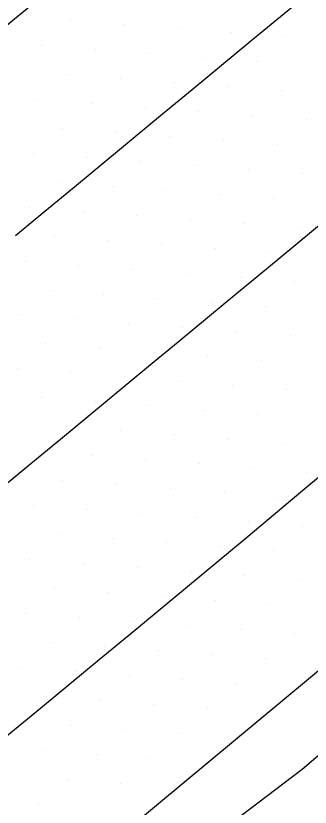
# Model space of a CAD drawing. Extents: x 1548934 to 1561348, y 809680 to 824075.
# Drawn here: x 1551494 to 1551513.3, y 810481 to 810532.7 of the extents above; entities that cross this region are included whole.
import ezdxf

# ---------------------------------------------------------------- set-up
doc = ezdxf.new("R2010")
doc.units = 0
for name, color, linetype in [('E_NCDOT_Vertical_Profile_Ground_Line', 7, 'Continuous'), ('Exist DTM Scan Elevation Point', 7, 'Continuous'), ('P_RDY_Terminator_Cell', 7, 'Continuous'), ('PH Exist DTM Breakline', 7, 'Continuous')]:
    doc.layers.add(name, color=color, linetype=linetype)

msp = doc.modelspace()

# ---------------------------------------------------------------- linework, layer by layer
at = {"layer": 'E_NCDOT_Vertical_Profile_Ground_Line'}
for points in [[(1551391.748, 810450.158), (1551415.179, 810468.674), (1551438.587, 810487.393), (1551461.862, 810506.256), (1551485.056, 810525.284), (1551508.262, 810544.296), (1551531.347, 810563.293), (1551554.369, 810582.488), (1551577.415, 810601.694), (1551600.296, 810621.053), (1551623.114, 810640.529), (1551645.931, 810660.005)], [(1551420.508, 810413.559), (1551431.924, 810422.797), (1551455.236, 810441.768), (1551478.523, 810460.78), (1551501.702, 810479.825), (1551524.839, 810499.022), (1551547.879, 810518.234), (1551570.873, 810537.502), (1551593.819, 810556.903), (1551616.71, 810576.292), (1551639.811, 810595.486)]]:
    msp.add_lwpolyline(points, dxfattribs=at)
at = {"layer": 'Exist DTM Scan Elevation Point'}
for p, q in [((1551497.609, 810532.436), (1551497.609, 810532.436)), ((1551501.133, 810532.168), (1551501.133, 810532.168)), ((1551504.658, 810531.9), (1551504.658, 810531.9)), ((1551508.183, 810531.632), (1551508.183, 810531.632)), ((1551511.708, 810531.364), (1551511.708, 810531.364)), ((1551495.712, 810530.807), (1551495.712, 810530.807)), ((1551499.237, 810530.539), (1551499.237, 810530.539)), ((1551502.762, 810530.271), (1551502.762, 810530.271)), ((1551506.287, 810530.003), (1551506.287, 810530.003)), ((1551509.812, 810529.735), (1551509.812, 810529.735)), ((1551497.341, 810528.91), (1551497.341, 810528.91)), ((1551500.866, 810528.642), (1551500.866, 810528.642)), ((1551504.391, 810528.374), (1551504.391, 810528.374)), ((1551507.916, 810528.106), (1551507.916, 810528.106)), ((1551511.441, 810527.839), (1551511.441, 810527.839)), ((1551495.444, 810527.281), (1551495.444, 810527.281)), ((1551498.969, 810527.013), (1551498.969, 810527.013)), ((1551502.494, 810526.745), (1551502.494, 810526.745)), ((1551506.019, 810526.477), (1551506.019, 810526.477)), ((1551509.544, 810526.21), (1551509.544, 810526.21)), ((1551513.069, 810525.942), (1551513.069, 810525.942)), ((1551497.073, 810525.384), (1551497.073, 810525.384)), ((1551500.598, 810525.116), (1551500.598, 810525.116)), ((1551504.123, 810524.849), (1551504.123, 810524.849)), ((1551507.648, 810524.581), (1551507.648, 810524.581)), ((1551511.173, 810524.313), (1551511.173, 810524.313)), ((1551495.176, 810523.755), (1551495.176, 810523.755)), ((1551498.702, 810523.488), (1551498.702, 810523.488)), ((1551502.226, 810523.22), (1551502.226, 810523.22)), ((1551505.752, 810522.952), (1551505.752, 810522.952)), ((1551509.277, 810522.684), (1551509.277, 810522.684)), ((1551512.802, 810522.417), (1551512.802, 810522.417)), ((1551496.805, 810521.858), (1551496.805, 810521.858)), ((1551500.33, 810521.591), (1551500.33, 810521.591)), ((1551503.855, 810521.323), (1551503.855, 810521.323)), ((1551507.38, 810521.055), (1551507.38, 810521.055)), ((1551510.906, 810520.788), (1551510.906, 810520.788)), ((1551494.909, 810520.23), (1551494.909, 810520.23)), ((1551498.434, 810519.962), (1551498.434, 810519.962)), ((1551501.959, 810519.694), (1551501.959, 810519.694)), ((1551505.484, 810519.426), (1551505.484, 810519.426)), ((1551509.009, 810519.159), (1551509.009, 810519.159)), ((1551512.534, 810518.891), (1551512.534, 810518.891)), ((1551496.537, 810518.333), (1551496.537, 810518.333)), ((1551500.062, 810518.065), (1551500.062, 810518.065)), ((1551503.588, 810517.797), (1551503.588, 810517.797)), ((1551507.113, 810517.53), (1551507.113, 810517.53)), ((1551510.638, 810517.262), (1551510.638, 810517.262)), ((1551494.641, 810516.704), (1551494.641, 810516.704)), ((1551498.166, 810516.436), (1551498.166, 810516.436)), ((1551501.691, 810516.168), (1551501.691, 810516.168)), ((1551505.216, 810515.901), (1551505.216, 810515.901)), ((1551508.741, 810515.633), (1551508.741, 810515.633)), ((1551512.267, 810515.365), (1551512.267, 810515.365)), ((1551496.27, 810514.807), (1551496.27, 810514.807)), ((1551499.795, 810514.54), (1551499.795, 810514.54)), ((1551503.32, 810514.272), (1551503.32, 810514.272)), ((1551506.845, 810514.004), (1551506.845, 810514.004)), ((1551510.37, 810513.736), (1551510.37, 810513.736)), ((1551494.373, 810513.178), (1551494.373, 810513.178)), ((1551497.898, 810512.911), (1551497.898, 810512.911)), ((1551501.424, 810512.643), (1551501.424, 810512.643)), ((1551504.949, 810512.375), (1551504.949, 810512.375)), ((1551508.474, 810512.107), (1551508.474, 810512.107)), ((1551511.999, 810511.84), (1551511.999, 810511.84)), ((1551496.002, 810511.282), (1551496.002, 810511.282)), ((1551499.527, 810511.014), (1551499.527, 810511.014)), ((1551503.052, 810510.746), (1551503.052, 810510.746)), ((1551506.577, 810510.479), (1551506.577, 810510.479)), ((1551510.102, 810510.211), (1551510.102, 810510.211)), ((1551494.106, 810509.653), (1551494.106, 810509.653)), ((1551497.631, 810509.385), (1551497.631, 810509.385)), ((1551501.156, 810509.117), (1551501.156, 810509.117)), ((1551504.681, 810508.85), (1551504.681, 810508.85)), ((1551508.206, 810508.582), (1551508.206, 810508.582)), ((1551511.731, 810508.314), (1551511.731, 810508.314)), ((1551495.735, 810507.756), (1551495.735, 810507.756)), ((1551499.26, 810507.489), (1551499.26, 810507.489)), ((1551502.785, 810507.221), (1551502.785, 810507.221)), ((1551506.31, 810506.953), (1551506.31, 810506.953)), ((1551509.835, 810506.685), (1551509.835, 810506.685)), ((1551497.363, 810505.86), (1551497.363, 810505.86)), ((1551500.888, 810505.592), (1551500.888, 810505.592)), ((1551504.413, 810505.324), (1551504.413, 810505.324)), ((1551507.939, 810505.056), (1551507.939, 810505.056)), ((1551511.464, 810504.789), (1551511.464, 810504.789)), ((1551495.467, 810504.231), (1551495.467, 810504.231)), ((1551498.992, 810503.963), (1551498.992, 810503.963)), ((1551502.517, 810503.695), (1551502.517, 810503.695)), ((1551506.042, 810503.427), (1551506.042, 810503.427)), ((1551509.567, 810503.16), (1551509.567, 810503.16)), ((1551513.093, 810502.892), (1551513.093, 810502.892)), ((1551497.096, 810502.334), (1551497.096, 810502.334)), ((1551500.621, 810502.066), (1551500.621, 810502.066)), ((1551504.146, 810501.799), (1551504.146, 810501.799)), ((1551507.671, 810501.531), (1551507.671, 810501.531)), ((1551511.196, 810501.263), (1551511.196, 810501.263)), ((1551495.199, 810500.705), (1551495.199, 810500.705)), ((1551498.724, 810500.437), (1551498.724, 810500.437)), ((1551502.249, 810500.17), (1551502.249, 810500.17)), ((1551505.775, 810499.902), (1551505.775, 810499.902)), ((1551509.3, 810499.634), (1551509.3, 810499.634)), ((1551512.826, 810499.367), (1551512.826, 810499.367)), ((1551496.828, 810498.809), (1551496.828, 810498.809)), ((1551500.353, 810498.541), (1551500.353, 810498.541)), ((1551503.878, 810498.273), (1551503.878, 810498.273)), ((1551507.404, 810498.006), (1551507.404, 810498.006)), ((1551510.929, 810497.738), (1551510.929, 810497.738)), ((1551494.932, 810497.18), (1551494.932, 810497.18)), ((1551498.457, 810496.912), (1551498.457, 810496.912)), ((1551501.982, 810496.644), (1551501.982, 810496.644)), ((1551505.507, 810496.377), (1551505.507, 810496.377)), ((1551509.033, 810496.11), (1551509.033, 810496.11)), ((1551512.559, 810495.842), (1551512.559, 810495.842)), ((1551496.56, 810495.283), (1551496.56, 810495.283)), ((1551500.086, 810495.016), (1551500.086, 810495.016)), ((1551503.611, 810494.748), (1551503.611, 810494.748)), ((1551507.137, 810494.481), (1551507.137, 810494.481)), ((1551510.662, 810494.213), (1551510.662, 810494.213)), ((1551494.664, 810493.654), (1551494.664, 810493.654)), ((1551498.189, 810493.386), (1551498.189, 810493.386)), ((1551501.715, 810493.119), (1551501.715, 810493.119)), ((1551505.24, 810492.852), (1551505.24, 810492.852)), ((1551508.766, 810492.585), (1551508.766, 810492.585)), ((1551512.292, 810492.317), (1551512.292, 810492.317)), ((1551496.293, 810491.758), (1551496.293, 810491.758)), ((1551499.818, 810491.49), (1551499.818, 810491.49)), ((1551503.344, 810491.223), (1551503.344, 810491.223)), ((1551506.87, 810490.956), (1551506.87, 810490.956)), ((1551510.395, 810490.689), (1551510.395, 810490.689)), ((1551494.396, 810490.129), (1551494.396, 810490.129)), ((1551497.922, 810489.861), (1551497.922, 810489.861)), ((1551501.448, 810489.594), (1551501.448, 810489.594)), ((1551504.973, 810489.327), (1551504.973, 810489.327)), ((1551508.499, 810489.06), (1551508.499, 810489.06)), ((1551496.025, 810488.232), (1551496.025, 810488.232)), ((1551499.551, 810487.965), (1551499.551, 810487.965)), ((1551503.077, 810487.698), (1551503.077, 810487.698)), ((1551506.603, 810487.431), (1551506.603, 810487.431)), ((1551494.129, 810486.603), (1551494.129, 810486.603)), ((1551497.655, 810486.336), (1551497.655, 810486.336)), ((1551501.181, 810486.069), (1551501.181, 810486.069)), ((1551504.707, 810485.802), (1551504.707, 810485.802)), ((1551495.759, 810484.707), (1551495.759, 810484.707)), ((1551499.284, 810484.44), (1551499.284, 810484.44)), ((1551502.81, 810484.173), (1551502.81, 810484.173)), ((1551497.388, 810482.811), (1551497.388, 810482.811)), ((1551500.914, 810482.544), (1551500.914, 810482.544)), ((1551495.492, 810481.182), (1551495.492, 810481.182))]:
    msp.add_line(p, q, dxfattribs=at)
at = {"layer": 'P_RDY_Terminator_Cell'}
for points in [[(1551494.008, 810518.377), (1551495.935, 810519.969), (1551497.863, 810521.562), (1551499.79, 810523.154), (1551501.717, 810524.746), (1551503.645, 810526.338), (1551505.572, 810527.931), (1551507.499, 810529.523), (1551509.427, 810531.115), (1551511.354, 810532.707), (1551513.281, 810534.3)], [(1551514.291, 810519.356), (1551512.364, 810517.764), (1551510.437, 810516.171), (1551508.51, 810514.579), (1551506.583, 810512.986), (1551504.656, 810511.394), (1551502.729, 810509.801), (1551500.802, 810508.208), (1551498.875, 810506.616), (1551496.947, 810505.023), (1551495.02, 810503.431), (1551493.089, 810501.843)], [(1551514.877, 810503.394), (1551512.958, 810501.791), (1551511.04, 810500.188), (1551509.122, 810498.584), (1551507.204, 810496.981), (1551505.283, 810495.381), (1551503.354, 810493.79), (1551501.425, 810492.2), (1551499.497, 810490.609), (1551497.568, 810489.019), (1551495.639, 810487.429), (1551493.71, 810485.838), (1551491.781, 810484.248), (1551489.852, 810482.657), (1551487.923, 810481.067), (1551485.995, 810479.476)]]:
    msp.add_lwpolyline(points, dxfattribs=at)
at = {"layer": 'PH Exist DTM Breakline'}
msp.add_lwpolyline([(1551417.883, 810407.398), (1551432.392, 810419.235), (1551448.388, 810432.126), (1551463.908, 810444.556), (1551480.556, 810458.727), (1551495.998, 810470.721), (1551512.779, 810483.455), (1551526.124, 810494.877), (1551540.797, 810506.743), (1551554.488, 810518.26), (1551567.602, 810529.513), (1551583.151, 810542.273), (1551597.076, 810551.659), (1551607.705, 810560.571), (1551621.142, 810571.735), (1551639.856, 810587.953), (1551647.753, 810594.047)], dxfattribs=at)

doc.saveas('drawing.dxf')
